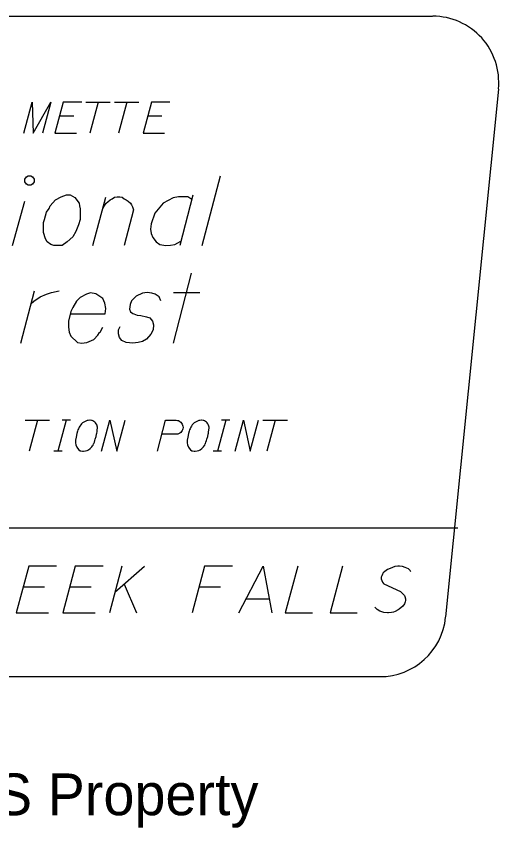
# Model space of a CAD drawing. Extents: x 42133 to 45533, y 41351 to 47951.
# Drawn here: x 43280.9 to 43367.7, y 46614.8 to 46760.7 of the extents above; entities that cross this region are included whole.
import ezdxf

# ---------------------------------------------------------------- set-up
doc = ezdxf.new("R2010")
doc.units = 0
doc.layers.add('P_TRAF_SIGN_SignDetails', color=7, linetype='Continuous')

msp = doc.modelspace()

# ---------------------------------------------------------------- linework, layer by layer
at = {"layer": 'P_TRAF_SIGN_SignDetails'}
for p, q in [((43215.91, 46760.7), (43355.75, 46760.7)), ((43367.67, 46747.62), (43358.13, 46652.75)), ((43282.3, 46739.7), (43283.79, 46745.28)), ((43283.79, 46745.28), (43283.97, 46739.7)), ((43283.97, 46739.7), (43287.13, 46745.28)), ((43287.13, 46745.28), (43285.63, 46739.7)), ((43289.37, 46745.28), (43287.88, 46739.7)), ((43292.71, 46745.28), (43289.37, 46745.28)), ((43293.45, 46745.28), (43297.85, 46745.28)), ((43295.65, 46745.28), (43294.16, 46739.7)), ((43298.59, 46745.28), (43302.99, 46745.28)), ((43300.79, 46745.28), (43299.3, 46739.7)), ((43305.23, 46745.28), (43303.73, 46739.7)), ((43308.56, 46745.28), (43305.23, 46745.28)), ((43288.71, 46742.82), (43291.26, 46742.82)), ((43304.57, 46742.82), (43307.12, 46742.82)), ((43287.88, 46739.7), (43291.74, 46739.7)), ((43303.73, 46739.7), (43307.6, 46739.7)), ((43282.46, 46731.43), (43282.75, 46731.82)), ((43282.75, 46731.82), (43283.05, 46732.02)), ((43283.05, 46732.02), (43283.54, 46732.02)), ((43283.54, 46732.02), (43283.84, 46731.82)), ((43283.84, 46731.82), (43284.14, 46731.43)), ((43314.38, 46719.47), (43317.64, 46732.02)), ((43282.46, 46730.93), (43282.46, 46731.43)), ((43282.75, 46730.54), (43282.46, 46730.93)), ((43283.05, 46730.34), (43282.75, 46730.54)), ((43283.54, 46730.34), (43283.05, 46730.34)), ((43283.84, 46730.54), (43283.54, 46730.34)), ((43284.14, 46730.93), (43283.84, 46730.54)), ((43284.14, 46731.43), (43284.14, 46730.93)), ((43289.03, 46728.25), (43289.97, 46728.62)), ((43289.97, 46728.62), (43290.63, 46728.62)), ((43290.63, 46728.62), (43291.48, 46728.15)), ((43312.7, 46728.56), (43310.33, 46719.47)), ((43280.28, 46719.47), (43282.46, 46727.48)), ((43287.04, 46726.64), (43287.99, 46727.68)), ((43287.99, 46727.68), (43289.03, 46728.25)), ((43291.48, 46728.15), (43292.23, 46727.11)), ((43292.23, 46727.11), (43292.33, 46726.64)), ((43294.69, 46719.47), (43297.02, 46728.17)), ((43297.11, 46727.09), (43297.38, 46727.36)), ((43297.38, 46727.36), (43297.83, 46727.72)), ((43297.83, 46727.72), (43298.19, 46727.9)), ((43298.19, 46727.9), (43298.63, 46728.17)), ((43298.63, 46728.17), (43299.08, 46728.26)), ((43299.08, 46728.26), (43299.53, 46728.26)), ((43299.53, 46728.26), (43299.98, 46728.17)), ((43299.98, 46728.17), (43300.34, 46727.9)), ((43300.34, 46727.9), (43300.7, 46727.72)), ((43300.7, 46727.72), (43301.06, 46727.45)), ((43301.06, 46727.45), (43301.5, 46727.09)), ((43309.14, 46728.07), (43307.36, 46727.08)), ((43310.13, 46728.27), (43309.14, 46728.07)), ((43311.81, 46728.27), (43310.13, 46728.27)), ((43312.5, 46727.77), (43311.81, 46728.27)), ((43286.38, 46725.51), (43286.86, 46726.17)), ((43286.86, 46726.17), (43287.04, 46726.64)), ((43292.33, 46726.64), (43292.42, 46726.08)), ((43292.42, 46726.08), (43292.42, 46725.7)), ((43292.42, 46725.7), (43292.42, 46724.19)), ((43296.48, 46726.1), (43296.75, 46726.55)), ((43296.75, 46726.55), (43297.11, 46727.09)), ((43302.04, 46725.92), (43300.34, 46719.47)), ((43301.5, 46727.09), (43301.68, 46726.82)), ((43301.68, 46726.82), (43301.86, 46726.46)), ((43301.86, 46726.46), (43302.04, 46725.92)), ((43307.36, 46727.08), (43305.88, 46725.3)), ((43285.82, 46723.62), (43286.01, 46724.19)), ((43286.01, 46724.19), (43286.38, 46725.51)), ((43292.42, 46724.19), (43292.14, 46723.24)), ((43305.88, 46725.3), (43305.19, 46723.42)), ((43285.82, 46721.83), (43285.82, 46723.62)), ((43292.14, 46723.24), (43291.67, 46722.02)), ((43305.19, 46723.42), (43305.09, 46722.43)), ((43286.19, 46720.7), (43285.82, 46721.83)), ((43291.67, 46722.02), (43291.1, 46721.07)), ((43305.09, 46722.43), (43305.19, 46721.64)), ((43305.19, 46721.64), (43305.48, 46720.95)), ((43286.48, 46720.13), (43286.19, 46720.7)), ((43287.14, 46719.66), (43286.48, 46720.13)), ((43290.07, 46720.13), (43289.21, 46719.47)), ((43291.1, 46721.07), (43290.07, 46720.13)), ((43305.48, 46720.95), (43306.08, 46720.16)), ((43306.08, 46720.16), (43306.77, 46719.67)), ((43309.44, 46719.67), (43310.53, 46720.26)), ((43287.71, 46719.47), (43287.14, 46719.66)), ((43289.21, 46719.47), (43287.71, 46719.47)), ((43306.77, 46719.67), (43307.86, 46719.47)), ((43307.86, 46719.47), (43308.65, 46719.57)), ((43308.65, 46719.57), (43309.44, 46719.67)), ((43309.19, 46701.95), (43312.46, 46714.51)), ((43281.75, 46701.95), (43284.22, 46711.34)), ((43287.28, 46711.05), (43288.67, 46711.34)), ((43284.12, 46709.47), (43285.21, 46710.26)), ((43285.21, 46710.26), (43286.39, 46710.75)), ((43286.39, 46710.75), (43287.28, 46711.05)), ((43292.42, 46710.17), (43291.76, 46709.51)), ((43293.55, 46710.73), (43292.42, 46710.17)), ((43294.31, 46711.01), (43293.55, 46710.73)), ((43295.25, 46710.83), (43294.31, 46711.01)), ((43296.48, 46709.98), (43295.25, 46710.83)), ((43296.86, 46709.13), (43296.48, 46709.98)), ((43302.47, 46710.36), (43301.68, 46709.56)), ((43303.66, 46710.95), (43302.47, 46710.36)), ((43304.45, 46711.05), (43303.66, 46710.95)), ((43305.34, 46710.95), (43304.45, 46711.05)), ((43305.93, 46710.75), (43305.34, 46710.95)), ((43306.62, 46710.26), (43305.93, 46710.75)), ((43306.92, 46709.56), (43306.62, 46710.26)), ((43309.19, 46711.05), (43313.94, 46711.05)), ((43283.63, 46709.07), (43284.12, 46709.47)), ((43291.1, 46708.37), (43290.72, 46707.62)), ((43291.76, 46709.51), (43291.1, 46708.37)), ((43297.05, 46708.18), (43296.86, 46709.13)), ((43296.95, 46707.24), (43297.05, 46708.18)), ((43301.39, 46708.87), (43301.29, 46708.08)), ((43301.68, 46709.56), (43301.39, 46708.87)), ((43290.72, 46707.62), (43290.34, 46705.92)), ((43290.63, 46707.24), (43296.95, 46707.24)), ((43301.29, 46708.08), (43301.49, 46707.59)), ((43301.49, 46707.59), (43301.88, 46707.29)), ((43301.88, 46707.29), (43302.08, 46707.19)), ((43302.08, 46707.19), (43302.67, 46707)), ((43302.67, 46707), (43303.36, 46706.9)), ((43303.36, 46706.9), (43304.35, 46706.7)), ((43304.35, 46706.7), (43304.95, 46706.5)), ((43290.34, 46705.92), (43290.34, 46704.79)), ((43304.95, 46706.5), (43305.44, 46705.91)), ((43305.44, 46705.91), (43305.64, 46705.22)), ((43290.34, 46704.79), (43290.44, 46703.94)), ((43290.44, 46703.94), (43290.72, 46703.18)), ((43295.63, 46703.37), (43295.91, 46703.84)), ((43295.91, 46703.84), (43296.01, 46703.94)), ((43296.01, 46703.94), (43296.48, 46704.79)), ((43299.31, 46704.33), (43299.61, 46704.92)), ((43299.31, 46703.63), (43299.31, 46704.33)), ((43305.54, 46704.33), (43305.14, 46703.54)), ((43305.64, 46705.22), (43305.54, 46704.33)), ((43290.72, 46703.18), (43291.95, 46702.05)), ((43293.65, 46702.05), (43294.88, 46702.61)), ((43294.88, 46702.61), (43295.63, 46703.37)), ((43299.51, 46702.94), (43299.31, 46703.63)), ((43299.9, 46702.45), (43299.51, 46702.94)), ((43300.69, 46702.05), (43299.9, 46702.45)), ((43304.35, 46702.65), (43303.66, 46702.25)), ((43305.14, 46703.54), (43304.35, 46702.65)), ((43291.95, 46702.05), (43292.7, 46701.95)), ((43292.7, 46701.95), (43293.55, 46702.05)), ((43293.55, 46702.05), (43293.65, 46702.05)), ((43301.88, 46701.95), (43300.69, 46702.05)), ((43302.87, 46702.05), (43301.88, 46701.95)), ((43303.66, 46702.25), (43302.87, 46702.05)), ((43282.54, 46688.11), (43286.94, 46688.11)), ((43284.74, 46688.11), (43283.25, 46682.53)), ((43289.92, 46688.11), (43288.43, 46682.53)), ((43290.67, 46688.11), (43289.18, 46688.11)), ((43293.09, 46687.75), (43292.87, 46687.62)), ((43293.35, 46687.89), (43293.09, 46687.75)), ((43293.57, 46687.97), (43293.35, 46687.89)), ((43293.7, 46688.02), (43293.57, 46687.97)), ((43293.88, 46688.06), (43293.7, 46688.02)), ((43294.14, 46688.11), (43293.88, 46688.06)), ((43294.23, 46688.11), (43294.14, 46688.11)), ((43294.45, 46688.06), (43294.23, 46688.11)), ((43294.58, 46688.02), (43294.45, 46688.06)), ((43294.71, 46687.97), (43294.58, 46688.02)), ((43294.89, 46687.89), (43294.71, 46687.97)), ((43295.06, 46687.75), (43294.89, 46687.89)), ((43295.2, 46687.62), (43295.06, 46687.75)), ((43296.29, 46682.53), (43297.79, 46688.11)), ((43297.79, 46688.11), (43299.02, 46682.53)), ((43299.02, 46682.53), (43300.51, 46688.11)), ((43306.31, 46682.53), (43307.8, 46688.11)), ((43307.8, 46688.11), (43309.69, 46688.11)), ((43309.69, 46688.11), (43309.95, 46688.06)), ((43309.95, 46688.06), (43310.09, 46688.02)), ((43310.09, 46688.02), (43310.35, 46687.89)), ((43310.35, 46687.89), (43310.53, 46687.75)), ((43310.53, 46687.75), (43310.66, 46687.58)), ((43313.16, 46687.75), (43312.94, 46687.62)), ((43313.42, 46687.89), (43313.16, 46687.75)), ((43313.64, 46687.97), (43313.42, 46687.89)), ((43313.78, 46688.02), (43313.64, 46687.97)), ((43313.95, 46688.06), (43313.78, 46688.02)), ((43314.22, 46688.11), (43313.95, 46688.06)), ((43314.3, 46688.11), (43314.22, 46688.11)), ((43314.52, 46688.06), (43314.3, 46688.11)), ((43314.65, 46688.02), (43314.52, 46688.06)), ((43314.79, 46687.97), (43314.65, 46688.02)), ((43314.96, 46687.89), (43314.79, 46687.97)), ((43315.14, 46687.75), (43314.96, 46687.89)), ((43315.27, 46687.62), (43315.14, 46687.75)), ((43318.61, 46688.11), (43317.11, 46682.53)), ((43319.35, 46688.11), (43317.86, 46688.11)), ((43320.28, 46682.53), (43321.77, 46688.11)), ((43321.77, 46688.11), (43323, 46682.53)), ((43323, 46682.53), (43324.49, 46688.11)), ((43325.28, 46688.11), (43329.68, 46688.11)), ((43327.48, 46688.11), (43325.99, 46682.53)), ((43292.03, 46686.39), (43291.94, 46686.13)), ((43292.12, 46686.57), (43292.03, 46686.39)), ((43292.25, 46686.83), (43292.12, 46686.57)), ((43292.38, 46687.05), (43292.25, 46686.83)), ((43292.52, 46687.27), (43292.38, 46687.05)), ((43292.65, 46687.45), (43292.52, 46687.27)), ((43292.87, 46687.62), (43292.65, 46687.45)), ((43295.33, 46687.45), (43295.2, 46687.62)), ((43295.46, 46687.18), (43295.33, 46687.45)), ((43295.5, 46687.01), (43295.46, 46687.18)), ((43295.46, 46686), (43295.5, 46686.3)), ((43295.55, 46686.83), (43295.5, 46687.01)), ((43295.5, 46686.3), (43295.55, 46686.7)), ((43295.55, 46686.7), (43295.55, 46686.83)), ((43310.66, 46687.58), (43310.79, 46687.36)), ((43310.83, 46686.39), (43310.75, 46686.22)), ((43310.79, 46687.36), (43310.88, 46687.05)), ((43310.88, 46686.57), (43310.83, 46686.39)), ((43310.88, 46687.05), (43310.92, 46686.79)), ((43310.92, 46686.79), (43310.88, 46686.57)), ((43312.11, 46686.39), (43312.02, 46686.13)), ((43312.19, 46686.57), (43312.11, 46686.39)), ((43312.33, 46686.83), (43312.19, 46686.57)), ((43312.46, 46687.05), (43312.33, 46686.83)), ((43312.59, 46687.27), (43312.46, 46687.05)), ((43312.72, 46687.45), (43312.59, 46687.27)), ((43312.94, 46687.62), (43312.72, 46687.45)), ((43315.4, 46687.45), (43315.27, 46687.62)), ((43315.53, 46687.18), (43315.4, 46687.45)), ((43315.58, 46687.01), (43315.53, 46687.18)), ((43315.53, 46686), (43315.58, 46686.3)), ((43315.62, 46686.83), (43315.58, 46687.01)), ((43315.58, 46686.3), (43315.62, 46686.7)), ((43315.62, 46686.7), (43315.62, 46686.83)), ((43291.68, 46685.03), (43291.59, 46684.5)), ((43291.81, 46685.69), (43291.68, 46685.03)), ((43291.94, 46686.13), (43291.81, 46685.69)), ((43295.15, 46684.68), (43295.2, 46684.85)), ((43295.2, 46684.85), (43295.24, 46684.99)), ((43295.24, 46684.99), (43295.28, 46685.16)), ((43295.28, 46685.16), (43295.37, 46685.56)), ((43295.37, 46685.56), (43295.42, 46685.78)), ((43295.42, 46685.78), (43295.46, 46686)), ((43309.78, 46685.56), (43307.14, 46685.56)), ((43310, 46685.6), (43309.78, 46685.56)), ((43310.22, 46685.69), (43310, 46685.6)), ((43310.35, 46685.78), (43310.22, 46685.69)), ((43310.53, 46685.91), (43310.35, 46685.78)), ((43310.66, 46686.08), (43310.53, 46685.91)), ((43310.75, 46686.22), (43310.66, 46686.08)), ((43311.76, 46685.03), (43311.67, 46684.5)), ((43311.89, 46685.69), (43311.76, 46685.03)), ((43312.02, 46686.13), (43311.89, 46685.69)), ((43315.23, 46684.68), (43315.27, 46684.85)), ((43315.27, 46684.85), (43315.31, 46684.99)), ((43315.31, 46684.99), (43315.36, 46685.16)), ((43315.36, 46685.16), (43315.45, 46685.56)), ((43315.45, 46685.56), (43315.49, 46685.78)), ((43315.49, 46685.78), (43315.53, 46686)), ((43291.59, 46684.5), (43291.59, 46684.02)), ((43291.59, 46684.02), (43291.64, 46683.67)), ((43291.64, 46683.67), (43291.81, 46683.27)), ((43294.54, 46683.32), (43294.67, 46683.49)), ((43294.67, 46683.49), (43294.76, 46683.62)), ((43294.76, 46683.62), (43294.84, 46683.84)), ((43294.84, 46683.84), (43294.89, 46683.93)), ((43294.89, 46683.93), (43294.98, 46684.15)), ((43294.98, 46684.15), (43295.06, 46684.42)), ((43295.06, 46684.42), (43295.15, 46684.68)), ((43311.67, 46684.5), (43311.67, 46684.02)), ((43311.67, 46684.02), (43311.71, 46683.67)), ((43311.71, 46683.67), (43311.89, 46683.27)), ((43314.61, 46683.32), (43314.74, 46683.49)), ((43314.74, 46683.49), (43314.83, 46683.62)), ((43314.83, 46683.62), (43314.92, 46683.84)), ((43314.92, 46683.84), (43314.96, 46683.93)), ((43314.96, 46683.93), (43315.05, 46684.15)), ((43315.05, 46684.15), (43315.14, 46684.42)), ((43315.14, 46684.42), (43315.23, 46684.68)), ((43289.18, 46682.53), (43287.68, 46682.53)), ((43291.81, 46683.27), (43291.94, 46683.05)), ((43291.94, 46683.05), (43292.16, 46682.79)), ((43292.16, 46682.79), (43292.43, 46682.61)), ((43292.43, 46682.61), (43292.56, 46682.57)), ((43292.56, 46682.57), (43292.82, 46682.53)), ((43292.82, 46682.53), (43293.04, 46682.53)), ((43293.04, 46682.53), (43293.39, 46682.57)), ((43293.39, 46682.57), (43293.7, 46682.66)), ((43293.7, 46682.66), (43293.92, 46682.79)), ((43293.92, 46682.79), (43294.23, 46683.01)), ((43294.23, 46683.01), (43294.36, 46683.14)), ((43294.36, 46683.14), (43294.54, 46683.32)), ((43311.89, 46683.27), (43312.02, 46683.05)), ((43312.02, 46683.05), (43312.24, 46682.79)), ((43312.24, 46682.79), (43312.5, 46682.61)), ((43312.5, 46682.61), (43312.63, 46682.57)), ((43312.63, 46682.57), (43312.9, 46682.53)), ((43312.9, 46682.53), (43313.12, 46682.53)), ((43313.12, 46682.53), (43313.47, 46682.57)), ((43313.47, 46682.57), (43313.78, 46682.66)), ((43313.78, 46682.66), (43314, 46682.79)), ((43314, 46682.79), (43314.3, 46683.01)), ((43314.3, 46683.01), (43314.44, 46683.14)), ((43314.44, 46683.14), (43314.61, 46683.32)), ((43317.86, 46682.53), (43316.37, 46682.53)), ((43211.92, 46668.76), (43360.31, 46668.76)), ((43283.18, 46661.83), (43280.94, 46653.47)), ((43288.19, 46661.83), (43283.18, 46661.83)), ((43291.55, 46661.83), (43289.31, 46653.47)), ((43296.56, 46661.83), (43291.55, 46661.83)), ((43299.92, 46661.83), (43297.68, 46653.47)), ((43298.67, 46657.16), (43304.01, 46661.83)), ((43314.81, 46661.83), (43312.57, 46653.47)), ((43319.82, 46661.83), (43314.81, 46661.83)), ((43320.94, 46653.47), (43325.35, 46661.83)), ((43325.35, 46661.83), (43326.87, 46653.47)), ((43331.55, 46661.83), (43329.31, 46653.47)), ((43339.59, 46661.83), (43337.35, 46653.47)), ((43349.01, 46661.77), (43348.15, 46661.44)), ((43349.54, 46661.83), (43349.01, 46661.77)), ((43349.87, 46661.83), (43349.54, 46661.83)), ((43350.39, 46661.77), (43349.87, 46661.83)), ((43350.85, 46661.64), (43350.39, 46661.77)), ((43351.18, 46661.5), (43350.85, 46661.64)), ((43351.45, 46661.37), (43351.18, 46661.5)), ((43346.64, 46660.12), (43346.57, 46659.86)), ((43346.77, 46660.45), (43346.64, 46660.12)), ((43346.9, 46660.65), (43346.77, 46660.45)), ((43347.23, 46660.91), (43346.9, 46660.65)), ((43347.69, 46661.24), (43347.23, 46660.91)), ((43348.15, 46661.44), (43347.69, 46661.24)), ((43351.78, 46661.11), (43351.45, 46661.37)), ((43351.91, 46660.85), (43351.78, 46661.11)), ((43300.32, 46658.61), (43302.56, 46653.47)), ((43346.57, 46659.86), (43346.57, 46659.59)), ((43346.57, 46659.59), (43346.64, 46659.26)), ((43346.64, 46659.26), (43346.77, 46659)), ((43346.77, 46659), (43346.97, 46658.74)), ((43346.97, 46658.74), (43347.03, 46658.67)), ((43347.03, 46658.67), (43350, 46657.29)), ((43282.19, 46658.14), (43286.02, 46658.14)), ((43290.56, 46658.14), (43294.39, 46658.14)), ((43313.82, 46658.14), (43317.64, 46658.14)), ((43350, 46657.29), (43350.59, 46656.76)), ((43322.26, 46655.97), (43326.41, 46655.97)), ((43350.59, 46656.76), (43350.72, 46656.56)), ((43350.72, 46656.56), (43350.79, 46656.43)), ((43350.79, 46656.43), (43350.92, 46655.97)), ((43350.92, 46655.71), (43350.85, 46655.44)), ((43350.92, 46655.97), (43350.92, 46655.71)), ((43345.85, 46654.06), (43345.39, 46654.52)), ((43350.46, 46654.65), (43349.8, 46654.12)), ((43350.72, 46655.11), (43350.46, 46654.65)), ((43350.85, 46655.44), (43350.72, 46655.11)), ((43280.94, 46653.47), (43286.74, 46653.47)), ((43289.31, 46653.47), (43295.11, 46653.47)), ((43329.31, 46653.47), (43334.18, 46653.47)), ((43337.35, 46653.47), (43342.22, 46653.47)), ((43346.31, 46653.8), (43345.85, 46654.06)), ((43346.64, 46653.66), (43346.31, 46653.8)), ((43347.03, 46653.53), (43346.64, 46653.66)), ((43347.69, 46653.47), (43347.03, 46653.53)), ((43347.89, 46653.47), (43347.69, 46653.47)), ((43348.42, 46653.53), (43347.89, 46653.47)), ((43348.75, 46653.6), (43348.42, 46653.53)), ((43349.08, 46653.73), (43348.75, 46653.6)), ((43349.6, 46653.99), (43349.08, 46653.73)), ((43349.8, 46654.12), (43349.6, 46653.99)), ((43346.26, 46641.97), (43225.4, 46641.97))]:
    msp.add_line(p, q, dxfattribs=at)
for centre, start, end in [((43355.82, 46748.84), 354.2895, 90), ((43346.33, 46653.87), 270, 354.2893)]:
    msp.add_arc(centre, 11.87, start, end, dxfattribs=at)

# ---------------------------------------------------------------- texts
msp.add_text('Ex USFS Property', height=7.5, dxfattribs=at).set_placement((43242.55, 46617.1))

doc.saveas('drawing.dxf')
